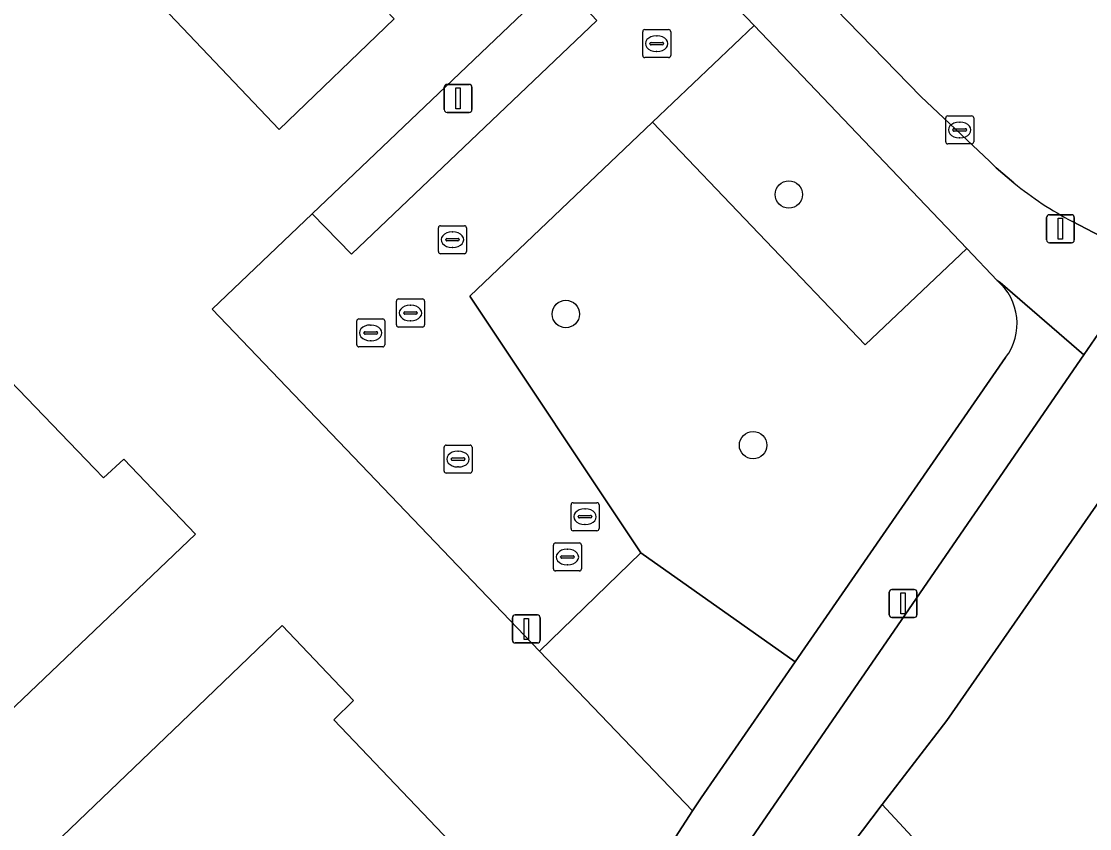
# Model space of a CAD drawing. Extents: x 159352 to 160617, y 385888 to 387323.
# Drawn here: x 159997.39 to 160035.52, y 386325.75 to 386354.58 of the extents above; entities that cross this region are included whole.
import ezdxf

# ---------------------------------------------------------------- set-up
doc = ezdxf.new("R2010")
doc.units = 0
for name, color, linetype in [('IMGEO_Boom', 7, 'Continuous'), ('IMGEO_Erf', 7, 'Continuous'), ('IMGEO_Fietspad_open', 7, 'Continuous'), ('IMGEO_Groenvoorziening', 7, 'Continuous'), ('IMGEO_Kolk', 7, 'Continuous'), ('IMGEO_Lichtmast', 7, 'Continuous'), ('IMGEO_Pand', 7, 'Continuous'), ('IMGEO_Parkeervlak_open', 7, 'Continuous'), ('IMGEO_Rijbaan_lokaal_open', 7, 'Continuous'), ('IMGEO_Rioolput', 7, 'Continuous'), ('IMGEO_Voetpad_open', 7, 'Continuous')]:
    doc.layers.add(name, color=color, linetype=linetype)

msp = doc.modelspace()

# ---------------------------------------------------------------- linework, layer by layer
at = {"layer": 'IMGEO_Boom'}
for centre in [(160024.785, 386348.394), (160016.825, 386344.128), (160023.508, 386339.442)]:
    msp.add_circle(centre, 0.489, dxfattribs=at)
at = {"layer": 'IMGEO_Erf'}
for points in [[(160004.2, 386344.296), (160007.767, 386347.701), (160016.55, 386356.088), (160019.381, 386358.79), (160005.608, 386373.252), (160000, 386367.916), (159994.88, 386363.044), (159986.136, 386354.724), (159981.592, 386350.4), (159969.725, 386339.108), (160000, 386307.714), (160003.914, 386303.655), (160010.647, 386301.908), (160011.539, 386306.114)], [(160017.312, 386320.372), (160017.423, 386320.306), (160021.346, 386326.383), (160015.888, 386332.085), (160004.2, 386344.296)], [(160039.507, 386342.692), (160030.423, 386329.61), (160028.115, 386326.61), (160033.137, 386321.198), (160016.9, 386305.916), (160014.164, 386292.912), (160038.431, 386267.781), (160041.716, 386270.857), (160061.076, 386288.985), (160088.646, 386314.8)]]:
    msp.add_lwpolyline(points, dxfattribs=at)
for points in [[(160003.147, 386354.345), (160000, 386357.657), (159998.525, 386359.21), (159995.928, 386361.984), (160000, 386365.853), (160002.659, 386368.379), (160005.265, 386365.651), (160006.155, 386366.478), (160009.315, 386363.18), (160009.506, 386363.381), (160014.13, 386358.541), (160010.404, 386354.98), (160010.7, 386354.669), (160006.591, 386350.721)], [(160003.604, 386336.272), (160000, 386332.832), (159994.867, 386327.931), (159985.968, 386337.255), (159987.849, 386339.05), (159988.021, 386343.249), (159992.216, 386343.218), (159993.963, 386344.886), (160000, 386338.614), (160000.324, 386338.277), (160001.05, 386338.94)], [(160009.244, 386330.325), (160008.551, 386329.632), (160014.888, 386322.979), (160006.91, 386315.327), (160003.449, 386318.935), (160000, 386322.532), (159997.979, 386324.639), (160000, 386326.578), (160003.092, 386329.544), (160006.7, 386333.005)]]:
    msp.add_lwpolyline(points, close=True, dxfattribs=at)
at = {"layer": 'IMGEO_Fietspad_open'}
for points in [[(160036.492, 386344.379), (160035.313, 386342.665), (160023.475, 386325.445), (160019.422, 386319.187)], [(160021.857, 386317.215), (160027.049, 386325.202), (160028.115, 386326.61), (160030.423, 386329.61), (160039.507, 386342.692)]]:
    msp.add_lwpolyline(points, dxfattribs=at)
at = {"layer": 'IMGEO_Groenvoorziening'}
for points in [[(160031.134, 386346.471), (160023.542, 386354.431), (160019.922, 386350.983), (160027.513, 386343.022)], [(160021.346, 386326.383), (160021.651, 386326.856), (160025.008, 386331.711), (160019.5, 386335.602), (160015.888, 386332.085)]]:
    msp.add_lwpolyline(points, close=True, dxfattribs=at)
for points in [[(160019.922, 386350.983), (160013.397, 386344.768), (160019.5, 386335.602)], [(160031.134, 386346.471), (160027.513, 386343.022), (160019.922, 386350.983)], [(160032.223, 386345.323), (160031.134, 386346.471)], [(160025.008, 386331.711), (160032.52, 386342.571)], [(160019.5, 386335.602), (160025.008, 386331.711)], [(160017.381, 386306.799), (160017.104, 386306.889), (160016.9, 386305.916), (160033.137, 386321.198), (160028.115, 386326.61), (160027.049, 386325.202), (160021.857, 386317.215)]]:
    msp.add_lwpolyline(points, dxfattribs=at)
msp.add_arc((160030.909, 386343.789), 2.02, 322.908, 49.4112, dxfattribs=at)
at = {"layer": 'IMGEO_Kolk'}
for p, q in [((160019.643, 386354.283), (160020.495, 386354.283)), ((160019.568, 386353.357), (160019.568, 386354.209)), ((160020.056, 386354.063), (160020.081, 386354.063)), ((160020.569, 386354.209), (160020.569, 386353.357)), ((160019.827, 386353.777), (160019.827, 386353.789)), ((160020.265, 386353.74), (160019.867, 386353.74)), ((160019.87, 386353.826), (160020.268, 386353.826)), ((160020.079, 386353.503), (160020.054, 386353.503)), ((160020.311, 386353.789), (160020.311, 386353.777)), ((160020.495, 386353.283), (160019.643, 386353.283)), ((160030.457, 386351.201), (160031.309, 386351.201)), ((160030.382, 386350.275), (160030.382, 386351.127)), ((160030.87, 386350.981), (160030.895, 386350.981)), ((160031.383, 386351.127), (160031.383, 386350.275)), ((160030.641, 386350.695), (160030.641, 386350.707)), ((160031.079, 386350.658), (160030.681, 386350.658)), ((160030.684, 386350.744), (160031.082, 386350.744)), ((160031.125, 386350.707), (160031.125, 386350.695)), ((160031.309, 386350.201), (160030.457, 386350.201)), ((160030.893, 386350.421), (160030.868, 386350.421)), ((160012.278, 386346.355), (160012.278, 386347.207)), ((160012.353, 386347.281), (160013.205, 386347.281)), ((160012.766, 386347.061), (160012.791, 386347.061)), ((160013.279, 386347.207), (160013.279, 386346.355)), ((160012.537, 386346.775), (160012.537, 386346.787)), ((160012.975, 386346.738), (160012.577, 386346.738)), ((160012.58, 386346.824), (160012.978, 386346.824)), ((160013.021, 386346.787), (160013.021, 386346.775)), ((160013.205, 386346.281), (160012.353, 386346.281)), ((160012.789, 386346.501), (160012.764, 386346.501)), ((160012.554, 386339.446), (160013.406, 386339.446)), ((160012.479, 386338.52), (160012.479, 386339.372)), ((160012.967, 386339.226), (160012.992, 386339.226)), ((160013.48, 386339.372), (160013.48, 386338.52)), ((160012.738, 386338.94), (160012.738, 386338.952)), ((160013.176, 386338.903), (160012.778, 386338.903)), ((160012.781, 386338.989), (160013.179, 386338.989)), ((160012.99, 386338.666), (160012.965, 386338.666)), ((160013.222, 386338.952), (160013.222, 386338.94)), ((160013.406, 386338.446), (160012.554, 386338.446))]:
    msp.add_line(p, q, dxfattribs=at)
for points in [[(160019.643, 386354.283), (160020.495, 386354.283)], [(160019.568, 386353.357), (160019.568, 386354.209)], [(160020.569, 386354.209), (160020.569, 386353.357)], [(160020.495, 386353.283), (160019.643, 386353.283)], [(160030.457, 386351.201), (160031.309, 386351.201)], [(160030.382, 386350.275), (160030.382, 386351.127)], [(160031.383, 386351.127), (160031.383, 386350.275)], [(160031.309, 386350.201), (160030.457, 386350.201)], [(160012.278, 386346.355), (160012.278, 386347.207)], [(160012.353, 386347.281), (160013.205, 386347.281)], [(160013.279, 386347.207), (160013.279, 386346.355)], [(160013.205, 386346.281), (160012.353, 386346.281)], [(160012.554, 386339.446), (160013.406, 386339.446)], [(160012.479, 386338.52), (160012.479, 386339.372)], [(160013.48, 386339.372), (160013.48, 386338.52)], [(160013.406, 386338.446), (160012.554, 386338.446)]]:
    msp.add_lwpolyline(points, dxfattribs=at)
for centre, radius, start, end in [((160019.645, 386354.207), 0.0765, 91.552, 178.448), ((160019.645, 386354.207), 0.0765, 91.552, 178.448), ((160020.493, 386354.207), 0.0765, 1.552, 88.448), ((160020.493, 386354.207), 0.0765, 1.552, 88.448), ((160019.867, 386353.786), 0.0403, 85.8775, 175.7526), ((160019.864, 386353.776), 0.0366, 178.938, 274.7102), ((160020.268, 386353.783), 0.043, 264.8664, 352.4533), ((160020.272, 386353.788), 0.0386, 1.7309, 96.639), ((160019.645, 386353.359), 0.0765, 181.552, 268.448), ((160019.645, 386353.359), 0.0765, 181.552, 268.448), ((160020.493, 386353.359), 0.0765, 271.552, 358.448), ((160020.493, 386353.359), 0.0765, 271.552, 358.448), ((160030.459, 386351.125), 0.0765, 91.552, 178.448), ((160030.459, 386351.125), 0.0765, 91.552, 178.448), ((160031.307, 386351.125), 0.0765, 1.552, 88.448), ((160031.307, 386351.125), 0.0765, 1.552, 88.448), ((160030.681, 386350.704), 0.0403, 85.8775, 175.7526), ((160030.678, 386350.694), 0.0366, 178.938, 274.7102), ((160031.082, 386350.701), 0.043, 264.8664, 352.4533), ((160031.086, 386350.706), 0.0386, 1.7309, 96.639), ((160030.459, 386350.277), 0.0765, 181.552, 268.448), ((160030.459, 386350.277), 0.0765, 181.552, 268.448), ((160031.307, 386350.277), 0.0765, 271.552, 358.448), ((160031.307, 386350.277), 0.0765, 271.552, 358.448), ((160012.355, 386347.205), 0.0765, 91.552, 178.448), ((160012.355, 386347.205), 0.0765, 91.552, 178.448), ((160013.203, 386347.205), 0.0765, 1.552, 88.448), ((160013.203, 386347.205), 0.0765, 1.552, 88.448), ((160012.577, 386346.784), 0.0403, 85.8775, 175.7526), ((160012.574, 386346.774), 0.0366, 178.938, 274.7102), ((160012.978, 386346.781), 0.043, 264.8664, 352.4533), ((160012.982, 386346.786), 0.0386, 1.7309, 96.639), ((160012.355, 386346.357), 0.0765, 181.552, 268.448), ((160012.355, 386346.357), 0.0765, 181.552, 268.448), ((160013.203, 386346.357), 0.0765, 271.552, 358.448), ((160013.203, 386346.357), 0.0765, 271.552, 358.448), ((160012.556, 386339.37), 0.0765, 91.552, 178.448), ((160012.556, 386339.37), 0.0765, 91.552, 178.448), ((160013.404, 386339.37), 0.0765, 1.552, 88.448), ((160013.404, 386339.37), 0.0765, 1.552, 88.448), ((160012.778, 386338.949), 0.0403, 85.8775, 175.7526), ((160012.775, 386338.939), 0.0366, 178.938, 274.7102), ((160013.179, 386338.946), 0.043, 264.8664, 352.4533), ((160013.183, 386338.951), 0.0386, 1.7309, 96.639), ((160012.556, 386338.522), 0.0765, 181.552, 268.448), ((160012.556, 386338.522), 0.0765, 181.552, 268.448), ((160013.404, 386338.522), 0.0765, 271.552, 358.448), ((160013.404, 386338.522), 0.0765, 271.552, 358.448)]:
    msp.add_arc(centre, radius, start, end, dxfattribs=at)
for centre, major_axis, ratio, start_param, end_param in [((160020.055, 386353.783), (-0.387, 0.002), 0.722429, 4.712389, 7.853982), ((160020.08, 386353.783), (-0.39, 0.002), 0.717154, 1.570796, 4.712389), ((160030.869, 386350.701), (-0.387, 0.002), 0.722429, 4.712389, 7.853982), ((160030.894, 386350.701), (-0.39, 0.002), 0.717154, 1.570796, 4.712389), ((160012.765, 386346.781), (-0.387, 0.002), 0.722429, 4.712389, 7.853982), ((160012.79, 386346.781), (-0.39, 0.002), 0.717154, 1.570796, 4.712389), ((160012.966, 386338.946), (-0.387, 0.002), 0.722429, 4.712389, 7.853982), ((160012.991, 386338.946), (-0.39, 0.002), 0.717154, 1.570796, 4.712389)]:
    msp.add_ellipse(centre, major_axis=major_axis, ratio=ratio, start_param=start_param, end_param=end_param, dxfattribs=at)
at = {"layer": 'IMGEO_Lichtmast'}
for p, q in [((160012.485, 386351.425), (160012.485, 386352.225)), ((160012.485, 386352.225), (160012.485, 386351.425)), ((160012.585, 386352.325), (160013.375, 386352.325)), ((160013.375, 386352.325), (160012.585, 386352.325)), ((160013.475, 386352.225), (160013.475, 386351.425)), ((160013.475, 386351.425), (160013.475, 386352.225)), ((160013.375, 386351.325), (160012.585, 386351.325)), ((160012.585, 386351.325), (160013.375, 386351.325)), ((160033.982, 386346.773), (160033.982, 386347.573)), ((160033.982, 386347.573), (160033.982, 386346.773)), ((160034.082, 386347.673), (160034.872, 386347.673)), ((160034.872, 386347.673), (160034.082, 386347.673)), ((160034.972, 386347.573), (160034.972, 386346.773)), ((160034.972, 386346.773), (160034.972, 386347.573)), ((160034.872, 386346.673), (160034.082, 386346.673)), ((160034.082, 386346.673), (160034.872, 386346.673)), ((160028.366, 386333.392), (160028.366, 386334.192)), ((160028.366, 386334.192), (160028.366, 386333.392)), ((160028.466, 386334.292), (160029.256, 386334.292)), ((160029.256, 386334.292), (160028.466, 386334.292)), ((160029.356, 386334.192), (160029.356, 386333.392)), ((160029.356, 386333.392), (160029.356, 386334.192)), ((160014.92, 386332.482), (160014.92, 386333.282)), ((160014.92, 386333.282), (160014.92, 386332.482)), ((160015.02, 386333.382), (160015.81, 386333.382)), ((160015.81, 386333.382), (160015.02, 386333.382)), ((160015.91, 386333.282), (160015.91, 386332.482)), ((160015.91, 386332.482), (160015.91, 386333.282)), ((160029.256, 386333.292), (160028.466, 386333.292)), ((160028.466, 386333.292), (160029.256, 386333.292)), ((160015.81, 386332.382), (160015.02, 386332.382)), ((160015.02, 386332.382), (160015.81, 386332.382))]:
    msp.add_line(p, q, dxfattribs=at)
for points in [[(160012.905, 386352.2), (160013.055, 386352.2), (160013.055, 386351.45), (160012.905, 386351.45), (160012.905, 386352.2)], [(160034.402, 386347.548), (160034.552, 386347.548), (160034.552, 386346.798), (160034.402, 386346.798), (160034.402, 386347.548)], [(160028.786, 386334.167), (160028.936, 386334.167), (160028.936, 386333.417), (160028.786, 386333.417), (160028.786, 386334.167)], [(160015.34, 386333.257), (160015.49, 386333.257), (160015.49, 386332.507), (160015.34, 386332.507), (160015.34, 386333.257)]]:
    msp.add_lwpolyline(points, dxfattribs=at)
for centre, start, end in [((160012.585, 386352.225), 90, 180), ((160012.585, 386352.225), 90, 180), ((160013.375, 386352.225), 0, 90), ((160013.375, 386352.225), 360, 90), ((160012.585, 386351.425), 180, 270), ((160012.585, 386351.425), 180, 270), ((160013.375, 386351.425), 270, 0), ((160013.375, 386351.425), 270, 0), ((160034.082, 386347.573), 90, 180), ((160034.082, 386347.573), 90, 180), ((160034.872, 386347.573), 0, 90), ((160034.872, 386347.573), 360, 90), ((160034.082, 386346.773), 180, 270), ((160034.082, 386346.773), 180, 270), ((160034.872, 386346.773), 270, 0), ((160034.872, 386346.773), 270, 0), ((160028.466, 386334.192), 90, 180), ((160028.466, 386334.192), 90, 180), ((160029.256, 386334.192), 0, 90), ((160029.256, 386334.192), 360, 90), ((160015.02, 386333.282), 90, 180), ((160015.02, 386333.282), 90, 180), ((160015.81, 386333.282), 0, 90), ((160015.81, 386333.282), 360, 90), ((160028.466, 386333.392), 180, 270), ((160028.466, 386333.392), 180, 270), ((160029.256, 386333.392), 270, 0), ((160029.256, 386333.392), 270, 0), ((160015.02, 386332.482), 180, 270), ((160015.02, 386332.482), 180, 270), ((160015.81, 386332.482), 270, 0), ((160015.81, 386332.482), 270, 0)]:
    msp.add_arc(centre, 0.1, start, end, dxfattribs=at)
at = {"layer": 'IMGEO_Pand'}
for points in [[(160009.506, 386363.381), (160009.315, 386363.18), (160006.155, 386366.478), (160005.265, 386365.651), (160002.659, 386368.379), (160000, 386365.853), (159995.928, 386361.984), (159998.525, 386359.21), (160000, 386357.657), (160003.147, 386354.345), (160006.591, 386350.721), (160010.7, 386354.669), (160010.404, 386354.98), (160014.13, 386358.541)], [(160001.05, 386338.94), (160000.324, 386338.277), (160000, 386338.614), (159993.963, 386344.886), (159992.216, 386343.218), (159988.021, 386343.249), (159987.849, 386339.05), (159985.968, 386337.255), (159994.867, 386327.931), (160000, 386332.832), (160003.604, 386336.272)], [(160000, 386326.578), (159997.979, 386324.639), (160000, 386322.532), (160003.449, 386318.935), (160006.91, 386315.327), (160014.888, 386322.979), (160008.551, 386329.632), (160009.244, 386330.325), (160006.7, 386333.005), (160003.092, 386329.544)]]:
    msp.add_lwpolyline(points, close=True, dxfattribs=at)
at = {"layer": 'IMGEO_Parkeervlak_open'}
msp.add_lwpolyline([(160007.767, 386347.701), (160009.171, 386346.262), (160017.928, 386354.607), (160016.55, 386356.088)], close=True, dxfattribs=at)
at = {"layer": 'IMGEO_Rijbaan_lokaal_open'}
for points in [[(159999.244, 386393.448), (159996.058, 386396.78), (159991.224, 386392.203), (159991.089, 386392.074), (160001.445, 386381.234), (160007.837, 386374.531), (160011.486, 386370.705), (160013.398, 386368.7), (160020.897, 386360.812), (160023.287, 386358.298), (160026.022, 386355.476), (160029.492, 386351.894), (160031.958, 386349.569), (160032.188, 386349.352), (160032.82, 386348.807)], [(160034.907, 386347.43), (160035.908, 386346.907), (160036.287, 386346.709)]]:
    msp.add_lwpolyline(points, dxfattribs=at)
msp.add_lwpolyline([(160004.2, 386344.296), (160015.888, 386332.085), (160019.5, 386335.602), (160013.397, 386344.768), (160019.922, 386350.983), (160023.542, 386354.431), (160019.381, 386358.79), (160016.55, 386356.088), (160017.928, 386354.607), (160009.171, 386346.262), (160007.767, 386347.701)], close=True, dxfattribs=at)
msp.add_arc((160040.949, 386358.857), 12.926, 231.0328, 242.1336, dxfattribs=at)
at = {"layer": 'IMGEO_Rioolput'}
for p, q in [((160010.781, 386343.738), (160010.781, 386344.59)), ((160010.856, 386344.664), (160011.708, 386344.664)), ((160011.269, 386344.444), (160011.294, 386344.444)), ((160011.782, 386344.59), (160011.782, 386343.738)), ((160011.04, 386344.158), (160011.04, 386344.17)), ((160011.478, 386344.121), (160011.08, 386344.121)), ((160011.083, 386344.207), (160011.481, 386344.207)), ((160011.524, 386344.17), (160011.524, 386344.158)), ((160009.362, 386343.028), (160009.362, 386343.88)), ((160009.437, 386343.954), (160010.289, 386343.954)), ((160009.85, 386343.734), (160009.875, 386343.734)), ((160010.363, 386343.88), (160010.363, 386343.028)), ((160011.708, 386343.664), (160010.856, 386343.664)), ((160011.292, 386343.884), (160011.267, 386343.884)), ((160009.621, 386343.448), (160009.621, 386343.46)), ((160010.059, 386343.411), (160009.661, 386343.411)), ((160009.664, 386343.497), (160010.062, 386343.497)), ((160010.105, 386343.46), (160010.105, 386343.448)), ((160010.289, 386342.954), (160009.437, 386342.954)), ((160009.873, 386343.174), (160009.848, 386343.174)), ((160017.01, 386336.464), (160017.01, 386337.316)), ((160017.085, 386337.39), (160017.937, 386337.39)), ((160017.498, 386337.17), (160017.523, 386337.17)), ((160018.011, 386337.316), (160018.011, 386336.464)), ((160017.269, 386336.884), (160017.269, 386336.896)), ((160017.707, 386336.847), (160017.309, 386336.847)), ((160017.312, 386336.933), (160017.71, 386336.933)), ((160017.753, 386336.896), (160017.753, 386336.884)), ((160017.937, 386336.39), (160017.085, 386336.39)), ((160017.521, 386336.61), (160017.496, 386336.61)), ((160016.457, 386335.952), (160017.309, 386335.952)), ((160016.382, 386335.026), (160016.382, 386335.878)), ((160016.87, 386335.732), (160016.895, 386335.732)), ((160017.383, 386335.878), (160017.383, 386335.026)), ((160016.641, 386335.446), (160016.641, 386335.458)), ((160017.079, 386335.409), (160016.681, 386335.409)), ((160016.684, 386335.495), (160017.082, 386335.495)), ((160017.125, 386335.458), (160017.125, 386335.446)), ((160017.309, 386334.952), (160016.457, 386334.952)), ((160016.893, 386335.172), (160016.868, 386335.172))]:
    msp.add_line(p, q, dxfattribs=at)
for points in [[(160010.781, 386343.738), (160010.781, 386344.59)], [(160010.856, 386344.664), (160011.708, 386344.664)], [(160011.782, 386344.59), (160011.782, 386343.738)], [(160009.362, 386343.028), (160009.362, 386343.88)], [(160009.437, 386343.954), (160010.289, 386343.954)], [(160010.363, 386343.88), (160010.363, 386343.028)], [(160011.708, 386343.664), (160010.856, 386343.664)], [(160010.289, 386342.954), (160009.437, 386342.954)], [(160017.01, 386336.464), (160017.01, 386337.316)], [(160017.085, 386337.39), (160017.937, 386337.39)], [(160018.011, 386337.316), (160018.011, 386336.464)], [(160017.937, 386336.39), (160017.085, 386336.39)], [(160016.457, 386335.952), (160017.309, 386335.952)], [(160016.382, 386335.026), (160016.382, 386335.878)], [(160017.383, 386335.878), (160017.383, 386335.026)], [(160017.309, 386334.952), (160016.457, 386334.952)]]:
    msp.add_lwpolyline(points, dxfattribs=at)
for centre, radius, start, end in [((160010.858, 386344.588), 0.0765, 91.552, 178.448), ((160010.858, 386344.588), 0.0765, 91.552, 178.448), ((160011.706, 386344.588), 0.0765, 1.552, 88.448), ((160011.706, 386344.588), 0.0765, 1.552, 88.448), ((160011.08, 386344.167), 0.0403, 85.8775, 175.7526), ((160011.077, 386344.157), 0.0366, 178.938, 274.7102), ((160011.481, 386344.164), 0.043, 264.8664, 352.4533), ((160011.485, 386344.169), 0.0386, 1.7309, 96.639), ((160009.439, 386343.878), 0.0765, 91.552, 178.448), ((160009.439, 386343.878), 0.0765, 91.552, 178.448), ((160010.287, 386343.878), 0.0765, 1.552, 88.448), ((160010.287, 386343.878), 0.0765, 1.552, 88.448), ((160010.858, 386343.74), 0.0765, 181.552, 268.448), ((160010.858, 386343.74), 0.0765, 181.552, 268.448), ((160011.706, 386343.74), 0.0765, 271.552, 358.448), ((160011.706, 386343.74), 0.0765, 271.552, 358.448), ((160009.661, 386343.457), 0.0403, 85.8775, 175.7526), ((160009.658, 386343.447), 0.0366, 178.938, 274.7102), ((160010.062, 386343.454), 0.043, 264.8664, 352.4533), ((160010.066, 386343.459), 0.0386, 1.7309, 96.639), ((160009.439, 386343.03), 0.0765, 181.552, 268.448), ((160009.439, 386343.03), 0.0765, 181.552, 268.448), ((160010.287, 386343.03), 0.0765, 271.552, 358.448), ((160010.287, 386343.03), 0.0765, 271.552, 358.448), ((160017.087, 386337.314), 0.0765, 91.552, 178.448), ((160017.087, 386337.314), 0.0765, 91.552, 178.448), ((160017.935, 386337.314), 0.0765, 1.552, 88.448), ((160017.935, 386337.314), 0.0765, 1.552, 88.448), ((160017.309, 386336.893), 0.0403, 85.8775, 175.7526), ((160017.306, 386336.883), 0.0366, 178.938, 274.7102), ((160017.71, 386336.89), 0.043, 264.8664, 352.4533), ((160017.714, 386336.895), 0.0386, 1.7309, 96.639), ((160017.087, 386336.466), 0.0765, 181.552, 268.448), ((160017.087, 386336.466), 0.0765, 181.552, 268.448), ((160017.935, 386336.466), 0.0765, 271.552, 358.448), ((160017.935, 386336.466), 0.0765, 271.552, 358.448), ((160016.459, 386335.876), 0.0765, 91.552, 178.448), ((160016.459, 386335.876), 0.0765, 91.552, 178.448), ((160017.307, 386335.876), 0.0765, 1.552, 88.448), ((160017.307, 386335.876), 0.0765, 1.552, 88.448), ((160016.681, 386335.455), 0.0403, 85.8775, 175.7526), ((160016.678, 386335.445), 0.0366, 178.938, 274.7102), ((160017.082, 386335.452), 0.043, 264.8664, 352.4533), ((160017.086, 386335.457), 0.0386, 1.7309, 96.639), ((160016.459, 386335.028), 0.0765, 181.552, 268.448), ((160016.459, 386335.028), 0.0765, 181.552, 268.448), ((160017.307, 386335.028), 0.0765, 271.552, 358.448), ((160017.307, 386335.028), 0.0765, 271.552, 358.448)]:
    msp.add_arc(centre, radius, start, end, dxfattribs=at)
for centre, major_axis, ratio, start_param, end_param in [((160011.268, 386344.164), (-0.387, 0.002), 0.722429, 4.712389, 7.853982), ((160011.293, 386344.164), (-0.39, 0.002), 0.717154, 1.570796, 4.712389), ((160009.849, 386343.454), (-0.387, 0.002), 0.722429, 4.712389, 7.853982), ((160009.874, 386343.454), (-0.39, 0.002), 0.717154, 1.570796, 4.712389), ((160017.497, 386336.89), (-0.387, 0.002), 0.722429, 4.712389, 7.853982), ((160017.522, 386336.89), (-0.39, 0.002), 0.717154, 1.570796, 4.712389), ((160016.869, 386335.452), (-0.387, 0.002), 0.722429, 4.712389, 7.853982), ((160016.894, 386335.452), (-0.39, 0.002), 0.717154, 1.570796, 4.712389)]:
    msp.add_ellipse(centre, major_axis=major_axis, ratio=ratio, start_param=start_param, end_param=end_param, dxfattribs=at)
at = {"layer": 'IMGEO_Voetpad_open'}
for points in [[(159955.745, 386425.325), (159969.677, 386410.799), (159972.256, 386407.862), (159972.866, 386407.167), (159973.494, 386406.452), (159976.557, 386403.258), (159983.93, 386395.568), (159990.309, 386388.95), (159999.514, 386379.336), (160001.836, 386377.018), (160005.608, 386373.252), (160019.381, 386358.79), (160023.542, 386354.431), (160031.134, 386346.471), (160032.223, 386345.323), (160032.324, 386345.252), (160035.313, 386342.665), (160036.492, 386344.379)], [(160032.82, 386348.807), (160032.188, 386349.352), (160031.958, 386349.569), (160029.492, 386351.894), (160026.022, 386355.476), (160025.66, 386355.133), (160020.572, 386360.503), (160020.897, 386360.812), (160013.398, 386368.7), (160011.486, 386370.705), (160011.17, 386370.371), (160007.508, 386374.191), (160007.837, 386374.531), (160001.445, 386381.234), (159991.089, 386392.074)], [(160036.287, 386346.709), (160035.908, 386346.907), (160034.907, 386347.43)], [(160035.313, 386342.665), (160032.324, 386345.252), (160032.223, 386345.323)], [(160032.52, 386342.571), (160025.008, 386331.711), (160021.651, 386326.856), (160021.346, 386326.383), (160017.423, 386320.306), (160017.312, 386320.372)], [(160019.422, 386319.187), (160023.475, 386325.445), (160035.313, 386342.665)]]:
    msp.add_lwpolyline(points, dxfattribs=at)
for centre, radius, start, end in [((160040.949, 386358.857), 12.926, 231.0328, 242.1336), ((160030.909, 386343.789), 2.02, 322.908, 49.4112)]:
    msp.add_arc(centre, radius, start, end, dxfattribs=at)

doc.saveas('drawing.dxf')
